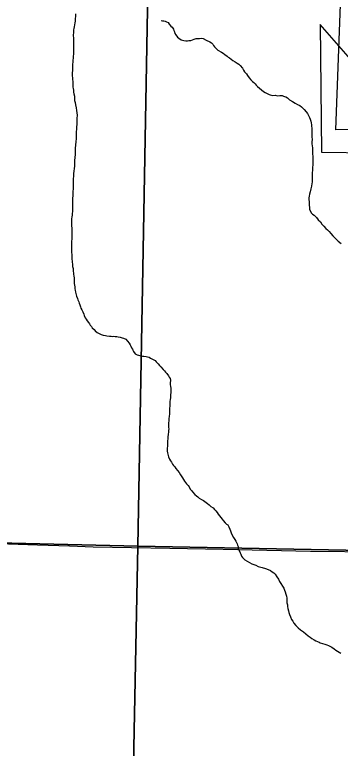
# Model space of a CAD drawing. Extents: x 1587405 to 1714697, y 1028970 to 1155083.
# Drawn here: x 1692632 to 1695136, y 1079266 to 1084915 of the extents above; entities that cross this region are included whole.
import ezdxf

# ---------------------------------------------------------------- set-up
doc = ezdxf.new("R2010")
doc.units = 0
for name, color, linetype in [('GM_X_Corporation', 7, 'Continuous'), ('GM_X_Minor_Lake', 7, 'Continuous'), ('GM_X_Minor_River', 7, 'Continuous'), ('GM_X_Section', 7, 'Continuous'), ('GM_X_Township_Road', 7, 'Continuous')]:
    doc.layers.add(name, color=color, linetype=linetype)

msp = doc.modelspace()

# ---------------------------------------------------------------- linework, layer by layer
at = {"layer": 'GM_X_Corporation'}
msp.add_lwpolyline([(1695100.6, 1084030), (1695159.1, 1085548.1), (1695169.3, 1086080.7), (1695745, 1086055.9), (1698724.8, 1086009.9), (1699194.3, 1086004.2), (1699195.9, 1085349.8), (1699127.9, 1085331.6), (1699178.9, 1084270.8), (1699178, 1084003.9), (1698697.9, 1084015.4), (1697244.3, 1084048.6), (1696034.7, 1084049.8), (1695991.7, 1084048.9), (1695895, 1084048.9), (1695860.2, 1084049.1)], close=True, dxfattribs=at)
at = {"layer": 'GM_X_Minor_Lake'}
for points in [[(1694980.9, 1084838.6), (1694991.3, 1083858), (1695756.4, 1083847)], [(1695756.4, 1083847), (1695769.3, 1083913), (1695698.4, 1084018.1), (1694980.9, 1084838.6)], [(1694980.9, 1084838.6), (1694991.3, 1083858), (1695756.4, 1083847), (1695769.3, 1083913), (1695698.4, 1084018.1), (1694980.9, 1084838.6)]]:
    msp.add_lwpolyline(points, dxfattribs=at)
at = {"layer": 'GM_X_Minor_River'}
for points in [[(1693098.6, 1084920.9), (1693098.4, 1084898.8), (1693098.3, 1084888.8), (1693096.1, 1084878.8), (1693096, 1084864.8), (1693093.8, 1084852.8), (1693091.6, 1084836.7), (1693089.4, 1084820.7), (1693087.3, 1084808.7), (1693085.2, 1084798.7), (1693085, 1084784.7), (1693084.9, 1084772.6), (1693082.7, 1084762.7), (1693082.6, 1084750.6), (1693084.4, 1084738.6), (1693084.3, 1084724.5), (1693084.1, 1084706.5), (1693083.9, 1084696.5), (1693083.8, 1084686.5), (1693083.7, 1084676.4), (1693083.6, 1084666.4), (1693083.4, 1084654.4), (1693083.3, 1084644.3), (1693085.2, 1084634.3), (1693083.1, 1084622.3), (1693084.9, 1084610.2), (1693082.7, 1084596.2), (1693080.6, 1084580.2), (1693078.4, 1084566.2), (1693078.2, 1084550.2), (1693076, 1084534.2), (1693075.8, 1084518.1), (1693075.6, 1084502.1), (1693075.4, 1084482), (1693075.2, 1084470), (1693075.1, 1084456), (1693074.9, 1084443.9), (1693076.8, 1084429.9), (1693076.6, 1084415.8), (1693078.4, 1084399.8), (1693079.9, 1084357.7), (1693081.8, 1084347.6), (1693083.6, 1084333.6), (1693085.5, 1084319.5), (1693087.3, 1084305.4), (1693091.1, 1084287.3), (1693090.9, 1084271.3), (1693092.7, 1084255.2), (1693096.5, 1084239.2), (1693100.3, 1084221.1), (1693104, 1084199), (1693107.8, 1084176.9), (1693109.6, 1084158.8), (1693111.4, 1084140.7), (1693111.1, 1084116.7), (1693110.9, 1084098.6), (1693110.7, 1084084.6), (1693110.5, 1084068.6), (1693108.3, 1084052.6), (1693108.1, 1084034.5), (1693105.9, 1084014.5), (1693105.6, 1083996.4), (1693105.4, 1083978.4), (1693105.2, 1083958.3), (1693102.9, 1083938.3), (1693100.6, 1083910.3), (1693098.3, 1083888.2), (1693098.1, 1083864.2), (1693095.8, 1083840.1), (1693095.5, 1083816.1), (1693093.2, 1083792.1), (1693090.9, 1083770), (1693090.7, 1083750), (1693088.5, 1083732), (1693086.2, 1083709.9), (1693084, 1083691.9), (1693083.7, 1083671.9), (1693081.5, 1083651.8), (1693081.3, 1083637.8), (1693081.2, 1083625.8), (1693081, 1083613.8), (1693080.9, 1083599.7), (1693080.7, 1083589.7), (1693080.6, 1083579.7), (1693080.5, 1083569.6), (1693080.4, 1083559.6), (1693080.2, 1083545.6), (1693080.1, 1083531.6), (1693079.9, 1083519.5), (1693077.7, 1083503.5), (1693077.1, 1083453.4), (1693076.9, 1083433.3), (1693076.7, 1083415.3), (1693076.5, 1083401.3), (1693074.3, 1083383.2), (1693074.1, 1083371.2), (1693072, 1083359.2)], [(1693759.2, 1084871), (1693769.2, 1084868.9), (1693779.2, 1084866.8), (1693789.2, 1084864.6), (1693799.1, 1084860.5), (1693811.1, 1084854.4), (1693821, 1084842.2), (1693832.8, 1084828.1), (1693842.7, 1084819.9), (1693852.6, 1084803.8), (1693856.4, 1084793.7), (1693860.3, 1084783.6), (1693864.2, 1084771.5), (1693870.1, 1084761.4), (1693883.9, 1084743.2), (1693893.8, 1084735.1), (1693911.7, 1084722.9), (1693921.7, 1084718.7), (1693931.6, 1084716.6), (1693947.7, 1084714.4), (1693961.7, 1084714.2), (1693971.7, 1084716.1), (1693987.8, 1084717.9), (1694011.9, 1084725.7), (1694028, 1084731.5), (1694052.1, 1084733.2), (1694066.1, 1084735.1), (1694080.1, 1084730.9), (1694104, 1084718.6), (1694131.9, 1084706.2), (1694145.8, 1084698.1), (1694155.7, 1084687.9), (1694161.6, 1084677.8), (1694169.5, 1084667.7), (1694195.2, 1084641.3), (1694223.1, 1084627), (1694235, 1084618.8), (1694246.9, 1084608.6), (1694264.8, 1084596.4), (1694274.7, 1084588.3), (1694284.7, 1084582.1), (1694296.6, 1084574), (1694310.5, 1084563.8), (1694326.4, 1084551.6), (1694342.3, 1084541.3), (1694356.2, 1084533.2), (1694366.1, 1084523), (1694383.9, 1084502.8), (1694391.7, 1084488.6), (1694399.6, 1084474.5), (1694413.4, 1084460.3), (1694423.3, 1084446.2), (1694435.1, 1084428), (1694448.9, 1084413.8), (1694460.8, 1084401.6), (1694470.7, 1084393.5), (1694480.6, 1084383.3), (1694488.5, 1084373.2), (1694498.4, 1084363.1), (1694530.2, 1084336.6), (1694546, 1084324.4), (1694558, 1084316.2), (1694567.9, 1084312.1), (1694587.8, 1084301.9), (1694597.8, 1084297.7), (1694613.8, 1084293.5), (1694633.8, 1084295.3), (1694651.8, 1084291.1), (1694671.9, 1084292.8), (1694687.9, 1084292.7), (1694697.9, 1084288.5), (1694707.9, 1084286.4), (1694717.8, 1084282.3), (1694729.8, 1084274.1), (1694745.6, 1084259.9), (1694767.5, 1084247.6), (1694789.4, 1084235.3), (1694807.3, 1084225.1), (1694825.2, 1084214.9), (1694837.1, 1084204.7), (1694847, 1084196.6), (1694858.9, 1084184.4), (1694872.7, 1084168.2), (1694882.6, 1084154), (1694890.4, 1084139.9), (1694898.3, 1084123.8), (1694904.1, 1084109.7), (1694909.9, 1084095.6), (1694911.8, 1084081.5), (1694913.6, 1084067.4), (1694917.2, 1084031.3), (1694917, 1084015.3), (1694916.8, 1083997.2), (1694916.5, 1083975.2), (1694918.3, 1083953.1), (1694918, 1083935.1), (1694917.9, 1083921), (1694919.7, 1083905), (1694921.5, 1083888.9), (1694921.3, 1083872.9), (1694923.1, 1083858.8)], [(1694923.1, 1083858.8), (1694923, 1083842.8), (1694924.7, 1083822.7), (1694924.5, 1083802.6), (1694924.2, 1083778.6), (1694924, 1083760.5), (1694921.7, 1083738.5), (1694921.5, 1083718.5), (1694919.2, 1083696.4), (1694918.9, 1083674.4), (1694918.7, 1083654.3), (1694918.5, 1083638.3), (1694918.4, 1083626.3), (1694916.2, 1083614.3), (1694914, 1083596.2), (1694909.7, 1083574.2), (1694903.5, 1083552.2), (1694899.2, 1083532.2), (1694897, 1083518.2), (1694894.9, 1083506.2), (1694894.7, 1083490.2), (1694896.5, 1083476.1), (1694896.3, 1083458.1), (1694896.2, 1083448.1), (1694898, 1083432), (1694899.8, 1083417.9), (1694903.7, 1083403.9), (1694913.5, 1083387.7), (1694923.4, 1083379.6), (1694935.4, 1083371.4), (1694953.2, 1083353.2), (1694965, 1083337), (1694982.8, 1083320.7), (1694994.6, 1083302.6), (1695008.5, 1083286.3), (1695024.3, 1083270.1), (1695038.2, 1083257.9), (1695050.1, 1083245.8), (1695061.9, 1083229.6), (1695077.7, 1083213.4), (1695091.6, 1083199.2), (1695105.4, 1083185), (1695119.3, 1083170.8), (1695143.1, 1083152.4)], [(1693072, 1083359.2), (1693069.8, 1083343.2), (1693069.6, 1083329.2), (1693069.4, 1083313.1), (1693069.3, 1083299.1), (1693069.1, 1083287.1), (1693071, 1083273), (1693070.7, 1083252.9), (1693072.6, 1083240.9), (1693072.4, 1083226.9), (1693072.3, 1083216.8), (1693072.1, 1083198.8), (1693071.9, 1083184.8), (1693069.8, 1083172.8), (1693069.6, 1083160.7), (1693069.5, 1083148.7), (1693069.3, 1083136.7), (1693069.2, 1083126.6), (1693069, 1083110.6), (1693068.8, 1083096.6), (1693068.7, 1083086.6), (1693070.5, 1083066.5), (1693070.3, 1083054.4), (1693072.2, 1083042.4), (1693072.1, 1083030.4), (1693074, 1083020.3), (1693073.8, 1083008.3), (1693075.7, 1082998.2), (1693075.6, 1082988.2), (1693077.4, 1082976.2), (1693081.2, 1082960.1), (1693081.1, 1082950.1), (1693084.7, 1082913.9), (1693086.6, 1082903.9), (1693088.4, 1082887.8), (1693088.3, 1082875.8), (1693090, 1082857.7), (1693089.9, 1082845.7), (1693091.7, 1082831.6), (1693093.6, 1082819.6), (1693095.4, 1082805.5), (1693097.3, 1082795.5), (1693099.1, 1082779.4), (1693103, 1082769.3), (1693104.9, 1082759.3), (1693106.8, 1082749.2), (1693114.6, 1082731.1), (1693118.4, 1082719), (1693124.3, 1082704.9), (1693128.1, 1082692.9), (1693134, 1082680.8), (1693137.8, 1082666.7), (1693141.7, 1082654.6), (1693147.6, 1082642.5), (1693155.4, 1082626.4), (1693163.2, 1082610.2), (1693165.1, 1082600.2), (1693174.9, 1082582), (1693180.8, 1082569.9), (1693188.6, 1082557.8), (1693200.5, 1082545.6), (1693206.4, 1082535.5), (1693212.3, 1082525.4), (1693222.2, 1082515.3), (1693228.1, 1082505.2), (1693241.9, 1082491), (1693249.8, 1082480.9), (1693265.7, 1082468.7), (1693285.6, 1082458.4), (1693297.6, 1082452.3), (1693313.5, 1082448.1), (1693329.5, 1082443.9), (1693341.5, 1082441.7), (1693361.5, 1082439.5), (1693373.5, 1082439.3), (1693383.5, 1082437.2), (1693393.6, 1082439.1), (1693405.6, 1082437), (1693417.6, 1082436.8), (1693427.6, 1082434.7), (1693443.6, 1082432.5), (1693457.6, 1082428.3), (1693469.5, 1082424.2), (1693485.5, 1082416), (1693499.3, 1082401.8), (1693513.1, 1082385.6), (1693519, 1082373.5), (1693524.9, 1082363.4), (1693530.8, 1082351.3), (1693536.7, 1082341.2), (1693540.5, 1082331.1), (1693546.4, 1082321), (1693558.3, 1082304.8), (1693574.2, 1082296.6), (1693584.2, 1082292.5), (1693602.1, 1082288.3), (1693614.1, 1082286.1), (1693624.1, 1082286), (1693642.2, 1082283.8), (1693652.1, 1082279.7), (1693666.1, 1082277.5)], [(1693666.1, 1082277.5), (1693676.1, 1082271.4), (1693711.9, 1082252.9), (1693719.8, 1082242.8), (1693735.6, 1082226.6), (1693745.5, 1082214.4), (1693755.4, 1082204.3), (1693773.2, 1082184), (1693783.1, 1082173.9), (1693791, 1082163.8), (1693800.8, 1082151.6), (1693814.7, 1082135.4), (1693820.5, 1082123.3), (1693828.4, 1082113.2), (1693830.3, 1082101.1), (1693828, 1082079.1), (1693827.9, 1082067.1), (1693829.7, 1082053), (1693833.6, 1082038.9), (1693833.3, 1082018.9), (1693833.1, 1082002.8), (1693831, 1081990.8), (1693830.9, 1081980.8), (1693830.7, 1081964.8), (1693828.5, 1081952.8), (1693826.3, 1081936.8), (1693826.1, 1081916.7), (1693823.9, 1081900.7), (1693821.7, 1081884.7), (1693821.5, 1081864.6), (1693821.2, 1081842.6), (1693819, 1081822.6), (1693816.8, 1081806.5), (1693816.6, 1081794.5), (1693816.5, 1081784.5), (1693814.4, 1081774.5), (1693814.3, 1081764.5), (1693816, 1081746.4), (1693815.9, 1081736.4), (1693817.8, 1081726.3), (1693815.7, 1081714.3), (1693815.5, 1081700.3), (1693813.3, 1081686.3), (1693809, 1081662.3), (1693808.9, 1081648.2), (1693806.7, 1081636.2), (1693806.6, 1081626.2), (1693806.5, 1081616.2), (1693806.3, 1081604.1), (1693806.2, 1081594.1), (1693804, 1081578.1), (1693803.9, 1081566.1), (1693805.7, 1081554), (1693807.6, 1081542), (1693809.5, 1081531.9), (1693811.4, 1081521.9), (1693815.2, 1081509.8), (1693823, 1081491.7), (1693830.9, 1081479.5), (1693838.8, 1081469.4), (1693844.6, 1081455.3), (1693854.5, 1081445.2), (1693864.4, 1081435), (1693872.3, 1081420.9), (1693884.1, 1081406.7), (1693895.9, 1081390.6), (1693907.7, 1081372.4), (1693923.5, 1081348.1), (1693937.2, 1081323.9), (1693953, 1081303.7), (1693964.9, 1081289.5), (1693972.7, 1081279.4), (1693982.6, 1081263.2), (1693992.4, 1081251.1), (1694000.3, 1081240.9), (1694018.1, 1081220.7), (1694030, 1081210.5), (1694039.9, 1081202.4), (1694051.8, 1081192.2), (1694067.7, 1081182), (1694083.7, 1081173.8), (1694093.6, 1081167.7), (1694115.5, 1081151.4), (1694127.4, 1081141.2), (1694141.2, 1081129), (1694157.1, 1081118.8), (1694169, 1081106.6), (1694178.9, 1081094.5), (1694188.8, 1081082.3), (1694196.6, 1081070.2), (1694226.2, 1081031.8), (1694236.1, 1081019.6), (1694249.9, 1081003.4), (1694259.8, 1080993.3), (1694269.8, 1080987.1), (1694279.6, 1080973), (1694287.4, 1080952.8), (1694291.2, 1080940.8), (1694297.1, 1080924.7), (1694304.9, 1080908.5), (1694314.7, 1080890.4)], [(1694314.7, 1080890.4), (1694324.5, 1080874.2), (1694332.4, 1080862.1), (1694338.3, 1080852), (1694342.1, 1080839.9), (1694346, 1080829.9), (1694349.9, 1080819.8), (1694351.7, 1080805.7), (1694357.6, 1080789.6), (1694365.4, 1080771.5), (1694371.3, 1080761.4), (1694377.1, 1080747.3), (1694385, 1080735.2), (1694400.8, 1080718.9), (1694418.7, 1080706.7), (1694438.6, 1080696.4), (1694456.5, 1080688.2), (1694470.5, 1080682), (1694486.4, 1080675.8), (1694504.4, 1080667.6), (1694536.3, 1080659.2), (1694560.3, 1080650.9), (1694582.2, 1080642.6), (1694598.2, 1080636.4), (1694612.1, 1080626.2), (1694624, 1080618.1), (1694635.9, 1080607.9), (1694647.7, 1080587.7), (1694659.5, 1080569.5), (1694669.3, 1080551.4), (1694700.7, 1080500.9), (1694706.5, 1080484.8), (1694712.4, 1080470.6), (1694718.2, 1080452.5), (1694722, 1080438.5), (1694723.8, 1080422.4), (1694723.7, 1080410.4), (1694725.6, 1080400.3), (1694725.4, 1080386.3), (1694729.2, 1080370.2), (1694731.1, 1080358.1), (1694732.9, 1080344.1), (1694736.7, 1080326), (1694740.5, 1080311.9), (1694744.4, 1080297.8), (1694752.1, 1080277.7), (1694759.9, 1080259.6), (1694769.8, 1080245.4), (1694779.6, 1080231.3), (1694793.4, 1080213.1), (1694811.2, 1080194.8), (1694831.1, 1080178.5), (1694852.9, 1080162.2), (1694870.8, 1080148), (1694888.6, 1080133.7), (1694904.6, 1080123.5), (1694916.4, 1080111.3), (1694934.3, 1080101.1), (1694948.3, 1080094.9), (1694960.2, 1080088.8), (1694972.2, 1080084.6), (1694982.2, 1080078.5), (1695000.1, 1080074.3), (1695016.1, 1080068.1), (1695032.1, 1080063.9), (1695046, 1080057.7), (1695060, 1080051.5), (1695071.9, 1080045.4), (1695087.8, 1080033.1), (1695101.7, 1080023), (1695115.6, 1080014.8), (1695127.5, 1080006.6), (1695139.5, 1079998.4)]]:
    msp.add_lwpolyline(points, dxfattribs=at)
at = {"layer": 'GM_X_Section'}
for points in [[(1688736.3, 1086256.4), (1693673.6, 1086101.2), (1693579.2, 1080822.9), (1688630, 1080942.3)], [(1693673.6, 1086101.2), (1698714, 1086017.3), (1698647.4, 1080724.6), (1693579.2, 1080822.9)], [(1688630, 1080942.3), (1693579.2, 1080822.9), (1693474.6, 1075522.7), (1688484.1, 1075670.7)], [(1693579.2, 1080822.9), (1698647.4, 1080724.6), (1698565.2, 1075474.2), (1693474.6, 1075522.7)]]:
    msp.add_lwpolyline(points, close=True, dxfattribs=at)
at = {"layer": 'GM_X_Township_Road'}
msp.add_lwpolyline([(1692355.7, 1080849), (1692808.7, 1080832.5), (1693054.7, 1080824.7), (1693234.9, 1080818.6), (1693825.2, 1080807.8), (1694235.1, 1080798.9), (1694907.4, 1080785.6), (1695432.2, 1080778.3), (1695842.1, 1080768.6), (1696055.1, 1080762.6), (1696122.9, 1080762.8)], dxfattribs=at)

doc.saveas('drawing.dxf')
